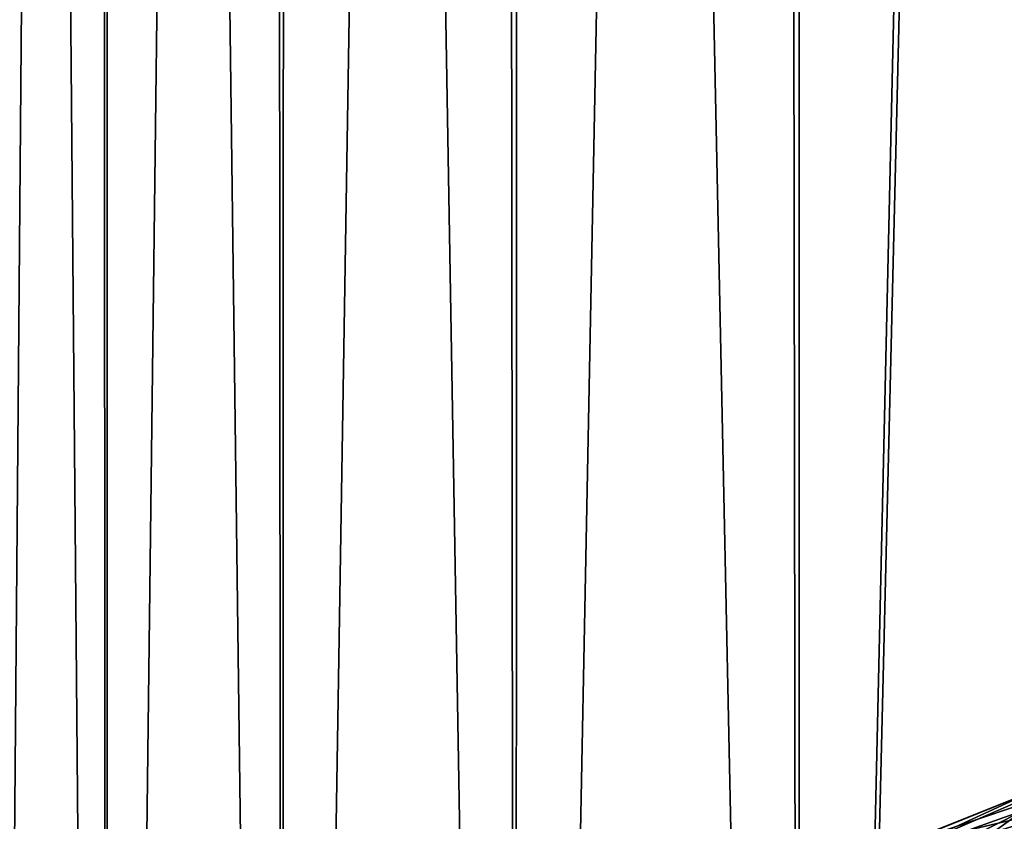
# Model space of a CAD drawing. Header units: metres. Extents: x -106 to 264, y -111 to 81.
# Tile 410 of 549: x 183.39 to 187.17, y 41.31 to 44.39. Entities that reach past the tile are written whole.
import ezdxf

# ---------------------------------------------------------------- set-up
doc = ezdxf.new("R2010")
doc.units = ezdxf.units.M
doc.layers.add('solid_20422013', color=7, linetype='CONTINUOUS')

msp = doc.modelspace()

# ---------------------------------------------------------------- linework, layer by layer
at = {"layer": 'solid_20422013'}
for points in [[(183.24614, 80.599998, -2.878128), (183.693512, 80.599998, -4.802981), (183.259567, 28.6, -2.955278)], [(183.266357, 80.599998, 2.992233), (183.259476, 28.6, 2.95477), (183.719681, 28.6, 4.890322)], [(183.693512, 80.599998, -4.802981), (183.719833, 28.6, -4.890793), (183.259567, 28.6, -2.955278)], [(183.728073, 80.599998, 4.917704), (183.266357, 80.599998, 2.992233), (183.719681, 28.6, 4.890322)], [(183.693512, 80.599998, -4.802981), (184.356003, 80.599998, -6.651483), (183.719833, 28.6, -4.890793)], [(183.728073, 80.599998, 4.917704), (183.719681, 28.6, 4.890322), (184.396591, 28.6, 6.74657)], [(184.356003, 80.599998, -6.651483), (184.396774, 28.6, -6.74699), (183.719833, 28.6, -4.890793)], [(184.403824, 80.599998, 6.762979), (183.728073, 80.599998, 4.917704), (184.396591, 28.6, 6.74657)], [(184.356003, 80.599998, -6.651483), (185.235855, 80.599998, -8.424852), (184.396774, 28.6, -6.74699)], [(184.403824, 80.599998, 6.762979), (184.396591, 28.6, 6.74657), (185.292847, 28.6, 8.523974)], [(185.235855, 80.599998, -8.424852), (185.293045, 28.6, -8.524329), (184.396774, 28.6, -6.74699)], [(185.296204, 80.599998, 8.528988), (184.403824, 80.599998, 6.762979), (185.292847, 28.6, 8.523974)], [(185.235855, 80.599998, -8.424852), (186.306625, 80.599998, -10.073905), (185.293045, 28.6, -8.524329)], [(185.296204, 80.599998, 8.528988), (185.292847, 28.6, 8.523974), (186.382919, 28.6, 10.176676)], [(186.306625, 80.599998, -10.073905), (186.383133, 28.6, -10.176958), (185.293045, 28.6, -8.524329)], [(186.374359, 80.599998, 10.165876), (185.296204, 80.599998, 8.528988), (186.382919, 28.6, 10.176676)], [(186.306625, 80.599998, -10.073905), (187.568237, 80.599998, -11.595023), (186.383133, 28.6, -10.176958)], [(187.637299, 80.599998, 11.668878), (186.374359, 80.599998, 10.165876), (186.382919, 28.6, 10.176676)], [(187.637299, 80.599998, 11.668878), (186.382919, 28.6, 10.176676), (187.667664, 28.6, 11.699088)], [(187.568237, 80.599998, -11.595023), (187.667862, 28.6, -11.699291), (186.383133, 28.6, -10.176958)], [(186.688385, 41.155586, 139.245453), (187.271988, 41.424587, 140.960541), (187.783783, 41.630581, 138.848557)], [(187.241928, 41.352764, 137.084747), (186.688385, 41.155586, 139.245453), (187.783783, 41.630581, 138.848557)], [(186.739822, 41.210068, 143.046082), (187.528854, 41.394653, 144.839432), (187.99292, 41.632519, 142.718491)], [(187.271988, 41.424587, 140.960541), (186.739822, 41.210068, 143.046082), (187.99292, 41.632519, 142.718491)], [(186.791107, 41.03064, 135.31311), (187.241928, 41.352764, 137.084747), (187.750977, 41.554558, 134.818985)], [(187.312164, 41.238285, 132.903168), (186.791107, 41.03064, 135.31311), (187.750977, 41.554558, 134.818985)], [(187.063477, 41.135704, 146.99942), (188.120346, 41.212143, 149.004395), (188.466904, 41.498646, 146.771194)], [(187.528854, 41.394653, 144.839432), (187.063477, 41.135704, 146.99942), (188.466904, 41.498646, 146.771194)], [(186.783783, 40.828011, 131.683701), (187.312164, 41.238285, 132.903168), (187.781952, 41.458618, 130.314117)], [(187.252502, 41.049316, 129.029984), (186.783783, 40.828011, 131.683701), (187.781952, 41.458618, 130.314117)], [(186.099533, 40.956818, 141.337173), (186.739822, 41.210068, 143.046082), (187.271988, 41.424587, 140.960541)], [(186.688385, 41.155586, 139.245453), (186.099533, 40.956818, 141.337173), (187.271988, 41.424587, 140.960541)], [(186.195374, 40.980953, 145.139389), (187.063477, 41.135704, 146.99942), (187.528854, 41.394653, 144.839432)], [(186.739822, 41.210068, 143.046082), (186.195374, 40.980953, 145.139389), (187.528854, 41.394653, 144.839432)], [(186.213257, 40.833218, 137.573944), (186.688385, 41.155586, 139.245453), (187.241928, 41.352764, 137.084747)], [(186.791107, 41.03064, 135.31311), (186.213257, 40.833218, 137.573944), (187.241928, 41.352764, 137.084747)]]:
    msp.add_3dface(points, dxfattribs=at)

doc.saveas('drawing.dxf')
